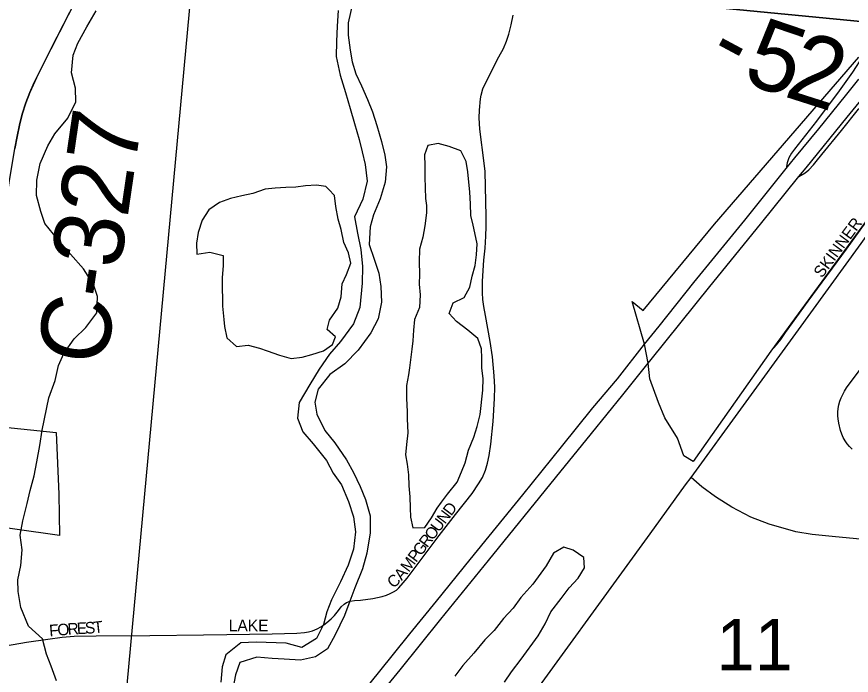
# Model space of a CAD drawing. Extents: x -209 to 4852, y 0 to 905.
# Drawn here: x 67.66 to 81.27, y 287.61 to 298.36 of the extents above; entities that cross this region are included whole.
import ezdxf

# ---------------------------------------------------------------- set-up
doc = ezdxf.new("R2010")
doc.units = 0
for name, color, linetype in [('GM_P_County_Alignment', 7, 'Continuous'), ('GM_X_Airport_Location_Class_2', 7, 'Continuous'), ('GM_X_Airport_Location_Class_3', 7, 'Continuous'), ('GM_X_Corporation', 7, 'Continuous'), ('GM_X_County_Road', 7, 'Continuous'), ('GM_X_County_Road_Text', 7, 'Continuous'), ('GM_X_Interstate_Location', 7, 'Continuous'), ('GM_X_Major_Lake', 7, 'Continuous'), ('GM_X_Major_River', 7, 'Continuous'), ('GM_X_Minor_River', 7, 'Continuous'), ('GM_X_Rail_Line', 7, 'Continuous'), ('GM_X_Township_Road', 7, 'Continuous'), ('GM_X_Township_Road_Text', 7, 'Continuous'), ('GM_X_Township_Text', 7, 'Continuous'), ('GM_X_US_Location', 7, 'Continuous'), ('GM_X_US_Route', 7, 'Continuous')]:
    doc.layers.add(name, color=color, linetype=linetype)

msp = doc.modelspace()

# ---------------------------------------------------------------- linework, layer by layer
at = {"layer": 'GM_X_Airport_Location_Class_2'}
for points in [[(67.481, 288.095), (67.823, 288.152), (68.167, 288.205), (68.404, 288.238), (68.6, 288.25), (68.958, 288.258), (69.834, 288.264), (70.706, 288.273), (71.086, 288.278), (71.826, 288.289), (72.227, 288.3), (72.352, 288.312), (72.42, 288.324), (72.482, 288.341), (72.559, 288.371), (72.618, 288.404), (72.67, 288.438), (72.719, 288.476), (72.787, 288.534), (72.841, 288.59), (72.909, 288.673), (72.95, 288.733), (73.001, 288.777), (73.039, 288.801), (73.099, 288.824), (73.167, 288.836), (73.267, 288.842), (73.466, 288.869), (73.62, 288.902), (73.691, 288.919), (73.753, 288.946), (73.804, 288.973), (73.851, 289.005), (73.893, 289.041), (73.961, 289.121), (74.026, 289.2), (74.548, 289.897), (74.817, 290.239), (75.087, 290.582), (75.193, 290.735), (75.254, 290.843), (75.303, 290.958), (75.339, 291.077), (75.365, 291.198), (75.392, 291.383), (75.43, 291.755), (75.452, 292.127), (75.454, 292.314), (75.445, 292.5), (75.417, 292.81), (75.382, 293.057), (75.307, 293.481), (75.28, 293.632), (75.262, 293.744), (75.253, 293.855), (75.253, 294.041), (75.28, 294.384), (75.298, 294.583), (75.309, 294.779), (75.315, 294.936), (75.315, 295.096), (75.301, 295.834), (75.285, 295.966), (75.214, 296.521), (75.203, 296.708), (75.207, 296.832), (75.222, 297.018), (75.235, 297.079), (75.262, 297.179), (75.351, 297.369), (75.522, 297.7), (75.597, 297.84), (75.647, 297.956), (75.683, 298.071), (75.724, 298.222), (75.754, 298.38)], [(81.281, 291.302), (81.241, 291.344), (81.201, 291.392), (81.168, 291.438), (81.135, 291.495), (81.111, 291.547), (81.094, 291.605), (81.064, 291.728), (81.055, 291.796), (81.051, 291.846), (81.049, 291.906), (81.054, 291.966), (81.065, 292.026), (81.081, 292.084), (81.103, 292.141), (81.128, 292.197), (81.157, 292.251), (81.189, 292.302), (81.411, 292.603)]]:
    msp.add_lwpolyline(points, dxfattribs=at)
at = {"layer": 'GM_X_Corporation'}
for points in [[(78.004, 292.766), (78.961, 293.958), (79.789, 294.973), (80.415, 295.752), (80.531, 295.894), (81.202, 296.72), (81.614, 297.225), (82.4, 298.205), (82.782, 298.668), (83.667, 299.763)], [(72.933, 286.881), (73.561, 287.657), (74.072, 288.29), (74.503, 288.821), (75.057, 289.504), (75.913, 290.559), (76.543, 291.34), (77.055, 291.975), (77.455, 292.451), (77.899, 293.016), (78.133, 293.308), (78.702, 294.021), (79.531, 295.039), (80.208, 295.881), (80.346, 296.052), (80.738, 296.53), (81.171, 297.064), (81.39, 297.336)], [(70.087, 282.104), (70.088, 282.106), (70.378, 282.737), (70.573, 283.127), (70.762, 283.478), (70.975, 283.845), (71.24, 284.28), (71.488, 284.631), (71.745, 284.99), (72.053, 285.4), (72.656, 286.154), (73.314, 286.969), (73.398, 287.073), (73.911, 287.704), (74.578, 288.529), (75.355, 289.488), (76.446, 290.835), (77.034, 291.559), (77.542, 292.188), (77.954, 292.703), (78.004, 292.766)]]:
    msp.add_lwpolyline(points, dxfattribs=at)
at = {"layer": 'GM_X_County_Road'}
msp.add_lwpolyline([(68.311, 287.525), (68.222, 287.761), (68.148, 287.959), (68.082, 288.21), (67.856, 288.417), (67.73, 288.721), (67.687, 288.98), (67.681, 289.17), (67.728, 289.405), (67.753, 289.663), (67.717, 289.898), (67.764, 290.133), (67.834, 290.414), (67.881, 290.626), (67.944, 290.869), (67.991, 291.096), (68.038, 291.361), (68.078, 291.612), (68.188, 292.142), (68.289, 292.423), (68.344, 292.665), (68.429, 292.862), (68.597, 293.104), (68.787, 293.285), (68.971, 293.526), (68.981, 293.792), (68.914, 293.99), (68.75, 294.242), (68.54, 294.486), (68.33, 294.723), (68.12, 294.983), (68.053, 295.181), (67.987, 295.439), (67.989, 295.69), (68.044, 295.963), (68.168, 296.25), (68.283, 296.447), (68.497, 296.704), (68.627, 296.968), (68.621, 297.189), (68.555, 297.44), (68.58, 297.728), (68.658, 297.925), (68.803, 298.19), (68.957, 298.454)], dxfattribs=at)
at = {"layer": 'GM_X_County_Road_Text'}
msp.add_lwpolyline([(67.138, 292.845), (67.222, 293.486), (67.289, 293.965), (67.423, 294.876), (67.537, 295.648), (67.632, 296.207), (67.668, 296.4), (67.706, 296.588), (67.75, 296.768), (67.812, 296.953), (67.876, 297.118), (67.93, 297.244), (67.984, 297.36), (68.216, 297.826), (68.631, 298.64)], dxfattribs=at)
at = {"layer": 'GM_X_Major_Lake'}
for points in [[(73.131, 298.546), (73.063, 298.259), (73.066, 298.053), (73.098, 297.809), (73.132, 297.618), (73.188, 297.427), (73.282, 297.227), (73.382, 297.004), (73.461, 296.805), (73.532, 296.582), (73.609, 296.322), (73.664, 296.1), (73.69, 295.91)], [(72.901, 298.46), (72.887, 298.202), (72.874, 297.951), (72.868, 297.708), (72.937, 297.402), (73.021, 297.119), (73.098, 296.859), (73.168, 296.614), (73.245, 296.354), (73.294, 296.155), (73.342, 295.948), (73.373, 295.674), (73.305, 295.379), (73.17, 295.093), (73.216, 294.826), (73.271, 294.559), (73.302, 294.284), (73.295, 294.011), (73.255, 293.616), (73.15, 293.345), (72.938, 293.061), (72.759, 292.852), (72.594, 292.605), (72.443, 292.358), (72.269, 292.066), (72.24, 291.808), (72.326, 291.585), (72.496, 291.391), (72.71, 291.12), (72.819, 290.912), (72.958, 290.719), (73.073, 290.45), (73.151, 290.197), (73.183, 289.953), (73.153, 289.673), (73.063, 289.409), (72.943, 289.138), (72.792, 288.845), (72.719, 288.649), (72.661, 288.445), (72.549, 288.212), (72.31, 288.066), (72.054, 288.14), (71.568, 288.152), (71.317, 288.142), (71.07, 287.95), (71.012, 287.754), (70.991, 287.504)], [(73.69, 295.91), (73.669, 295.659), (73.586, 295.387), (73.481, 295.124), (73.424, 294.928), (73.409, 294.639), (73.487, 294.401), (73.565, 294.171), (73.598, 293.958), (73.607, 293.699), (73.555, 293.427), (73.435, 293.201), (73.231, 292.917), (73.013, 292.694), (72.766, 292.518), (72.578, 292.279), (72.52, 292.067), (72.553, 291.876), (72.683, 291.607), (72.846, 291.406), (73.036, 291.128), (73.153, 290.92), (73.261, 290.696), (73.347, 290.482), (73.424, 290.214), (73.425, 289.94), (73.372, 289.607), (73.297, 289.35), (73.176, 289.041), (73.095, 288.823), (73.006, 288.589), (72.854, 288.273), (72.727, 288.048), (72.534, 287.916), (72.29, 287.861), (72.024, 287.875), (71.827, 287.887), (71.577, 287.908), (71.302, 287.823), (71.229, 287.62), (71.185, 287.393)]]:
    msp.add_lwpolyline(points, dxfattribs=at)
at = {"layer": 'GM_X_Major_River'}
for points in [[(74.364, 296.258), (74.31, 296.106), (74.316, 295.924), (74.315, 295.742), (74.327, 295.392), (74.341, 295.278), (74.34, 295.157), (74.316, 294.944), (74.284, 294.762), (74.23, 294.565), (74.221, 294.36), (74.227, 294.155), (74.225, 293.996), (74.239, 293.821), (74.23, 293.616), (74.145, 293.419), (74.129, 293.245), (74.12, 293.07), (74.103, 292.934), (74.063, 292.63), (74.047, 292.517), (74.016, 292.342), (74.014, 292.13), (74.027, 291.917), (74.026, 291.796), (74.04, 291.568), (74.016, 291.378), (73.999, 291.211), (74.028, 291.059), (74.05, 290.884), (74.056, 290.702), (74.069, 290.527), (74.076, 290.345), (74.082, 290.193), (74.118, 290.018), (74.315, 290.024), (74.422, 290.183), (74.514, 290.342), (74.587, 290.44)], [(74.587, 290.44), (74.683, 290.568), (74.843, 290.764), (74.912, 290.931), (74.974, 291.082), (75.029, 291.287), (75.114, 291.499), (75.168, 291.673), (75.215, 291.87), (75.263, 292.265), (75.265, 292.454), (75.243, 292.622), (75.245, 292.789), (75.238, 292.941), (75.179, 293.108), (75.014, 293.246), (74.833, 293.384), (74.713, 293.514), (74.775, 293.688), (74.958, 293.778), (75.05, 293.944), (75.089, 294.126), (75.136, 294.3), (75.16, 294.475), (75.169, 294.65), (75.132, 294.832), (75.103, 294.954), (75.066, 295.113), (75.06, 295.303), (75.047, 295.493), (75.019, 295.827), (74.99, 295.995), (74.901, 296.17), (74.712, 296.24), (74.531, 296.287), (74.364, 296.258)], [(72.749, 295.539), (72.702, 295.587), (72.551, 295.61), (72.369, 295.597), (72.21, 295.575), (72.051, 295.569), (71.877, 295.562), (71.711, 295.541), (71.513, 295.474), (71.331, 295.437), (71.149, 295.393), (70.967, 295.326), (70.792, 295.206), (70.685, 295.04), (70.623, 294.835), (70.591, 294.661), (70.598, 294.486)], [(70.598, 294.486), (70.808, 294.518), (71.029, 294.46), (71.027, 294.293), (71.011, 294.103), (71.009, 293.921), (71.016, 293.754), (71.015, 293.633), (71.036, 293.42), (71.05, 293.306), (71.086, 293.116), (71.244, 292.978), (71.433, 292.999), (71.622, 292.952), (71.743, 292.906), (71.946, 292.836), (72.135, 292.781), (72.317, 292.803), (72.476, 292.847), (72.666, 292.907), (72.81, 293.009), (72.857, 293.133), (72.721, 293.255), (72.761, 293.407), (72.898, 293.603), (72.953, 293.785), (72.969, 293.998), (73.039, 294.149), (73.108, 294.338), (73.072, 294.506), (72.997, 294.673), (72.954, 294.886), (72.902, 295.054), (72.866, 295.259), (72.845, 295.441), (72.749, 295.539)], [(75.612, 287.502), (75.727, 287.668), (75.887, 287.879), (76.163, 288.257), (76.278, 288.453), (76.37, 288.65), (76.538, 288.869), (76.668, 289.043), (76.813, 289.201), (76.92, 289.367), (76.906, 289.534), (76.733, 289.657), (76.582, 289.704), (76.415, 289.606), (76.293, 289.402), (76.078, 289.1), (75.88, 288.882), (75.758, 288.708), (75.597, 288.542), (75.444, 288.346), (75.292, 288.195), (75.116, 287.976), (74.933, 287.773), (74.803, 287.599)]]:
    msp.add_lwpolyline(points, dxfattribs=at)
at = {"layer": 'GM_X_Minor_River'}
for points in [[(92.468, 317.445), (90.648, 297.385), (70.559, 299.335), (72.295, 319.32)], [(59.342, 300.415), (59.342, 280.19), (68.709, 279.29), (70.559, 299.335)], [(70.559, 299.335), (90.648, 297.385), (88.927, 277.384), (68.709, 279.29)]]:
    msp.add_lwpolyline(points, close=True, dxfattribs=at)
at = {"layer": 'GM_X_Rail_Line'}
for points in [[(83.168, 301.691), (83.026, 301.474), (82.936, 301.252), (82.646, 300.501), (82.096, 299.119), (81.867, 298.567), (81.742, 298.259), (81.664, 298.09), (81.579, 297.925), (81.454, 297.711), (81.286, 297.451), (81.071, 297.147), (80.699, 296.651), (80.343, 296.196), (80.293, 296.129), (80.251, 296.057), (80.223, 295.972), (80.208, 295.881)], [(80.415, 295.752), (80.515, 295.811), (80.577, 295.858), (80.653, 295.941), (80.696, 295.996), (80.787, 296.109), (81.106, 296.5), (81.387, 296.849), (81.68, 297.176), (81.975, 297.493), (82.335, 297.848), (82.696, 298.184), (83.247, 298.685), (83.935, 299.321), (84.388, 299.735), (84.618, 299.973), (84.779, 300.156), (84.951, 300.369), (85.2, 300.698), (85.254, 300.766), (85.335, 300.869), (85.387, 300.939), (85.409, 300.973)]]:
    msp.add_lwpolyline(points, dxfattribs=at)
at = {"layer": 'GM_X_Township_Text'}
msp.add_lwpolyline([(79.956, 292.903), (80.049, 293.005), (80.12, 293.093), (80.195, 293.203), (80.567, 293.715), (81.189, 294.567), (81.731, 295.323), (82.35, 296.177), (83.633, 297.929), (84.147, 298.629), (84.616, 299.285), (84.789, 299.534)], dxfattribs=at)
at = {"layer": 'GM_X_US_Location'}
for points in [[(67.338, 299.297), (68.524, 298.68), (68.616, 298.884), (67.405, 299.463), (67.728, 300.054), (69.035, 299.438), (68.728, 298.832), (68.643, 298.664), (68.216, 297.826), (67.984, 297.36), (67.876, 297.118), (67.812, 296.953), (67.75, 296.768), (67.706, 296.588), (67.668, 296.4), (67.632, 296.207)], [(83.633, 297.929), (79.957, 292.903), (78.69, 291.101), (78.536, 291.195), (78.433, 291.484), (78.226, 291.816), (78.123, 292.064), (77.986, 292.451), (77.954, 292.703), (77.899, 293.016), (77.696, 293.714), (77.873, 293.563), (79.036, 294.971), (81.389, 297.694)], [(66.988, 291.713), (68.307, 291.574), (68.35, 290.567), (68.362, 289.896), (66.934, 290.093)]]:
    msp.add_lwpolyline(points, dxfattribs=at)
at = {"layer": 'GM_X_US_Route'}
for points in [[(78.655, 290.839), (80.362, 293.189), (81.429, 294.658), (81.54, 294.81), (83.329, 297.271), (86.164, 301.171), (87.313, 302.756), (87.726, 303.323), (87.969, 303.658), (88.207, 303.986), (91.74, 308.847), (94.398, 312.5), (100.465, 320.845), (100.676, 321.133), (101.601, 322.421), (102.107, 323.11), (107.543, 330.594), (107.902, 331.087), (111.413, 335.948), (112.494, 337.404), (112.873, 337.925), (113.316, 338.559)], [(78.567, 290.722), (78.655, 290.839)], [(81.41, 289.833), (81.011, 289.872), (80.629, 289.913), (80.362, 289.956), (79.927, 290.081), (79.63, 290.196), (79.319, 290.358), (79.052, 290.524), (78.831, 290.686), (78.655, 290.839)], [(75.722, 286.802), (77.988, 289.919), (78.567, 290.722)]]:
    msp.add_lwpolyline(points, dxfattribs=at)

# ---------------------------------------------------------------- texts
at = {"layer": 'GM_P_County_Alignment'}
msp.add_text('C-327', height=1.1364, rotation=81.6772, dxfattribs=at).set_placement((69.113, 292.639))
at = {"layer": 'GM_X_Airport_Location_Class_3'}
for s, height, rotation, p in [('D', 0.189, 53.0213, (74.745, 290.203)), ('N', 0.189, 53.0213, (74.645, 290.07)), ('U', 0.189, 53.0213, (74.544, 289.937)), ('O', 0.189, 52.9858, (74.444, 289.803)), ('R', 0.189, 53.0281, (74.354, 289.684)), ('G', 0.189, 53.0213, (74.254, 289.55)), ('M', 0.189, 53.056, (74.053, 289.284)), ('P', 0.189, 53.0044, (74.173, 289.444)), ('A', 0.189, 50.189, (73.94, 289.148)), ('C', 0.189, 39.7558, (73.798, 289.025)), ('O', 0.189, 4.7255, (68.332, 288.259)), ('R', 0.189, 4.0354, (68.497, 288.273)), ('E', 0.189, 2.9252, (68.646, 288.284)), ('S', 0.189, 3.317, (68.78, 288.291)), ('T', 0.189, 6.3842, (68.925, 288.299)), ('LAKE', 0.1894, 0, (71.119, 288.332)), ('F', 0.189, 4.7319, (68.199, 288.248))]:
    msp.add_text(s, height=height, rotation=rotation, dxfattribs=at).set_placement(p)
at = {"layer": 'GM_X_Interstate_Location'}
msp.add_text('SKINNER', height=0.1894, rotation=53.693, dxfattribs=at).set_placement((80.79, 294.084))
at = {"layer": 'GM_X_Township_Road'}
for s, rotation, p in [('5', 341.1796, (79.468, 297.295)), ('-', 331.8178, (78.875, 297.594)), ('2', 342.2787, (80.148, 297.064))]:
    msp.add_text(s, height=1.136, rotation=rotation, dxfattribs=at).set_placement(p)
at = {"layer": 'GM_X_Township_Road_Text'}
msp.add_text('11', height=0.8371, rotation=0, dxfattribs=at).set_placement((79.069, 287.697))

doc.saveas('drawing.dxf')
